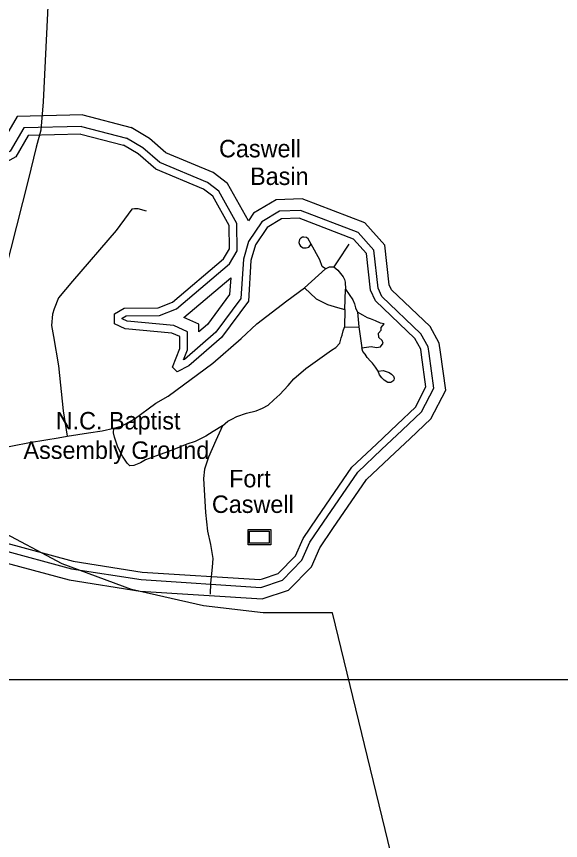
# Model space of a CAD drawing. Extents: x 2104537 to 2336408, y 34176 to 229611.
# Drawn here: x 2295619 to 2300286, y 49515 to 56589 of the extents above; entities that cross this region are included whole.
import ezdxf

# ---------------------------------------------------------------- set-up
doc = ezdxf.new("R2010")
doc.units = 0
for name, color, linetype in [('Exist Boundary Political City Limit New', 7, 'Continuous'), ('Exist Boundary Political CountyLine', 7, 'Continuous'), ('Exist Cultural Church Label', 7, 'Continuous'), ('Exist Cultural Historical Site CELL', 7, 'Continuous'), ('Exist Cultural Historical Site Label', 7, 'Continuous'), ('Exist Hydrographic Buffer Line', 7, 'Continuous'), ('Exist Hydrographic Creek Single Shore', 7, 'Continuous'), ('Exist Hydrographic Point Label', 7, 'Continuous'), ('Exist Hydrographic River Shore', 7, 'Continuous'), ('Exist Road Non-System Type 51', 7, 'Continuous'), ('Map Preparation Boundary City Limit Buffer Line', 7, 'Continuous'), ('Map Preparation Inset Cut Line', 7, 'Continuous')]:
    doc.layers.add(name, color=color, linetype=linetype)

msp = doc.modelspace()

# ---------------------------------------------------------------- linework, layer by layer
at = {"layer": 'Exist Boundary Political City Limit New'}
msp.add_lwpolyline([(2296130.5, 61659.8), (2295847, 55856.3), (2295828.2, 55612.7), (2295789.5, 55467.5), (2295718.2, 55184.9), (2295469.2, 54201.9), (2295127.2, 52836.8), (2295077.2, 52637.7), (2293472.2, 53080.4), (2293527.5, 53165.5), (2295289.5, 55875), (2293769, 55840.2), (2292922.2, 53316.1), (2292872, 53165.9), (2292231.2, 53338.2), (2291861.8, 53467.2), (2291215.5, 53647.6), (2290212, 53880.8), (2289616.8, 54118.2), (2288825.2, 54445.3), (2288691.5, 54459.9)], dxfattribs=at)
at = {"layer": 'Exist Boundary Political CountyLine'}
msp.add_lwpolyline([(2301115.6, 42442), (2300183.1, 43841.8), (2298329.9, 51470.9), (2297735.5, 51470.9), (2297222.7, 51529.2), (2296604.9, 51669.2), (2296010.5, 51890.8), (2295439.4, 52194.1), (2294716.8, 52462.4), (2293807.7, 52789.1), (2292630.5, 53045.7), (2291395, 53314), (2290579.1, 53535.6), (2289705, 53768.9), (2288527.8, 54188.9), (2287816.8, 54480.5), (2287082.6, 54690.5), (2285812.1, 55145.4), (2284704.9, 55565.4), (2283551, 55927), (2282210.6, 56370.3), (2280963.5, 56696.9)], dxfattribs=at)
at = {"layer": 'Exist Cultural Historical Site CELL'}
for points in [[(2297605.2, 52185.9), (2297801.3, 52185.9), (2297801.3, 52054.4), (2297605.2, 52054.4)], [(2297619.1, 52172), (2297787.5, 52172), (2297787.5, 52068.3), (2297619.1, 52068.3)]]:
    msp.add_lwpolyline(points, close=True, dxfattribs=at)
at = {"layer": 'Exist Hydrographic Buffer Line'}
for p, q in [((2296189.1, 55743.6), (2296601.9, 55636.3)), ((2296177.7, 55644.9), (2296563.6, 55544.6)), ((2298751.1, 52870.5), (2298928.7, 53038.2)), ((2298818.6, 52799), (2298996.3, 52966.7))]:
    msp.add_line(p, q, dxfattribs=at)
for points in [[(2278479.1, 56940), (2281174.4, 56232.7), (2282427.5, 55821.9), (2285593.8, 54901.7), (2286346.6, 54657.4), (2286872.9, 54520.7), (2287289.8, 54499.5), (2287555.9, 54437.5), (2288985, 53902), (2290935.7, 53384.3), (2291471.1, 53288.6), (2293210.6, 52898.9), (2294609.9, 52388.6), (2295482.5, 52013.3), (2296091.4, 51848.7), (2296689.9, 51754.4), (2297714.6, 51688.1)], [(2296189.1, 55743.6), (2295623.7, 55729.7), (2295494.9, 55505.1), (2295414.6, 55461.5), (2295309.9, 55461.6), (2294895.7, 55611.8), (2294584.1, 55561), (2294466.9, 55440.2), (2294469.2, 55420.8)], [(2296177.7, 55644.9), (2295681.5, 55632.7), (2295566.4, 55431.9), (2295439.5, 55363.1), (2295292.6, 55363.2), (2294886.3, 55510.5), (2294632.1, 55469.1), (2294570.2, 55405.3), (2294576.5, 55352.2)], [(2297429.4, 55156), (2297306.9, 55249.4), (2296901.6, 55419.2), (2296759.6, 55542.3), (2296601.9, 55636.3)], [(2297353.5, 55090.1), (2297257.2, 55163.5), (2296849.1, 55334.5), (2296701.7, 55462.3), (2296563.6, 55544.6)], [(2297609.6, 54833.9), (2297429.4, 55156)], [(2297874.4, 54917.6), (2297722.7, 54826.2), (2297610, 54656.8), (2297565.1, 54506.5), (2297543.9, 54167.8), (2297329.7, 53878.6), (2297060.2, 53644.7), (2297051.8, 53640.4), (2297086.9, 53726.4), (2297085.3, 53882.9), (2296970.3, 53935.8), (2296569.2, 53973), (2296526.2, 53992.4), (2296526.2, 53998.8), (2296560.9, 54020.4), (2296847, 54021.4), (2296992.6, 54080.2), (2297447, 54466.3), (2297512, 54575.8), (2297509.6, 54811.1), (2297353.5, 55090.1)], [(2297845.5, 55015.1), (2297652.9, 54899.1), (2297609.6, 54833.9)], [(2299255.9, 53707.7), (2299245.4, 53784.5), (2299167.9, 53926.1), (2298835.8, 54243.6), (2298817, 54284), (2298778.2, 54624.9), (2298607, 54817), (2298070.8, 55022.7), (2297845.5, 55015.1)], [(2299158.4, 53694.4), (2299150.4, 53753.1), (2299088.8, 53865.5), (2298754.4, 54185.2), (2298721, 54257), (2298684, 54582.7), (2298549.4, 54733.6), (2298054.2, 54923.7), (2297874.4, 54917.6)], [(2297456.4, 54345.1), (2297447.5, 54203), (2297257, 53945.9), (2297183.7, 53882.3), (2297183.1, 53946.3), (2297055.8, 54004.8), (2297456.4, 54345.1)], [(2298928.7, 53038.2), (2299094.3, 53194.5), (2299198.9, 53398.3), (2299158.4, 53694.4)], [(2298996.3, 52966.7), (2299174.2, 53134.5), (2299300.6, 53381), (2299255.9, 53707.7)], [(2298252.5, 52248.1), (2298546.2, 52677.2), (2298751.1, 52870.5)], [(2298333.7, 52192.5), (2298621.5, 52612.9), (2298818.6, 52799)], [(2297714.6, 51688.1), (2297899.9, 51750), (2298067.5, 51921.3), (2298134.8, 52076.3), (2298252.5, 52248.1)], [(2297727.5, 51588.7), (2297953.6, 51664.1), (2298150.5, 51865.4), (2298221.4, 52028.4), (2298333.7, 52192.5)]]:
    msp.add_lwpolyline(points, dxfattribs=at)
at = {"layer": 'Exist Hydrographic Creek Single Shore'}
for points in [[(2278495.9, 57003.4), (2281192.9, 56295.7), (2282446.8, 55884.6), (2285613, 54964.5), (2286365, 54720.4), (2286882.9, 54585.9), (2287299, 54564.8), (2287575, 54500.4), (2289005, 53964.6), (2290949.9, 53448.4), (2291484.1, 53352.9), (2293229.1, 52962), (2294634.1, 52449.6), (2295504.1, 52075.4), (2296105.2, 51913), (2296697.1, 51819.7), (2297706.2, 51754.4), (2297729.8, 51762.4)], [(2278454.1, 56844.8), (2281146.5, 56138.3), (2282398.4, 55727.8), (2285564.8, 54807.7), (2286319, 54562.9), (2286857.9, 54422.9), (2287276, 54401.7), (2287527.4, 54343.1), (2288955.1, 53808.2), (2290914.4, 53288.1), (2291451.7, 53192.1), (2293182.9, 52804.2), (2294573.6, 52297.1), (2295450.1, 51920.1), (2296070.9, 51752.3), (2296679, 51656.5), (2297727.5, 51588.7)]]:
    msp.add_lwpolyline(points, dxfattribs=at)
at = {"layer": 'Exist Hydrographic River Shore'}
for p, q in [((2296170.2, 55579), (2296538, 55483.4)), ((2298706, 52918.2), (2298883.7, 53086))]:
    msp.add_line(p, q, dxfattribs=at)
for points in [[(2296170.2, 55579), (2295720.1, 55568), (2295614.1, 55383), (2295456.2, 55297.5), (2295281, 55297.6), (2294880, 55443), (2294664, 55407.8), (2294639, 55382), (2294648.1, 55306.4)], [(2297302.9, 55046.2), (2297224.1, 55106.2), (2296814, 55278.1), (2296663.1, 55408.9), (2296538, 55483.4)], [(2297893.6, 54852.6), (2297769.1, 54777.6), (2297670.1, 54628.6), (2297630.1, 54494.9), (2297608.2, 54144.3), (2297378.1, 53833.8), (2297097.2, 53589.9), (2296998.2, 53539.3), (2296956.1, 53579.5), (2297021.1, 53739), (2297020.1, 53840.7), (2296953, 53871.5), (2296552.2, 53908.7), (2296461.1, 53949.8), (2296460.1, 54035.1), (2296542.1, 54086), (2296834.1, 54087), (2296958.2, 54137.1), (2297396.2, 54509.2), (2297446.2, 54593.5), (2297444.1, 54793.6), (2297302.9, 55046.2)], [(2299093.4, 53685.5), (2299087, 53732.2), (2299036.2, 53825), (2298700.1, 54146.4), (2298657, 54239), (2298621.1, 54554.6), (2298511, 54678.1), (2298043.1, 54857.6), (2297893.6, 54852.6)], [(2298883.7, 53086), (2299041.1, 53234.5), (2299131.1, 53409.9), (2299093.4, 53685.5)], [(2298198.3, 52285.2), (2298496.1, 52720.1), (2298706, 52918.2)], [(2297729.8, 51762.4), (2297864.1, 51807.2), (2298012.1, 51958.5), (2298077.1, 52108.1), (2298198.3, 52285.2)]]:
    msp.add_lwpolyline(points, dxfattribs=at)
at = {"layer": 'Exist Road Non-System Type 51'}
for p, q in [((2298089.9, 54259.8), (2298269.6, 54422.1)), ((2298435.1, 54073), (2298440.7, 54248.4)), ((2298435.1, 54073), (2298432.5, 53920.5)), ((2298543.8, 54049.5), (2298556, 53923.7)), ((2298432.5, 53920.5), (2298556, 53923.7)), ((2298556, 53923.7), (2298580.3, 53745.4))]:
    msp.add_line(p, q, dxfattribs=at)
for points in [[(2296735.7, 54916.7), (2296664.3, 54938.1), (2296632.1, 54936.8), (2296609.4, 54935.7), (2296575.9, 54893), (2296473.9, 54752.8), (2296099.2, 54315.4), (2295980.4, 54174.4), (2295942.3, 54079.9), (2295926.9, 54032.4), (2295919.4, 53935.9), (2295936.2, 53841.4), (2295980.4, 53588.5), (2296020, 53202.9), (2296053.5, 52986.5)], [(2298146, 54633.9), (2298121, 54680.3), (2298107.1, 54692.7), (2298085.2, 54695.1), (2298073.3, 54693.3), (2298057.1, 54685.8), (2298047.1, 54673.8), (2298042.3, 54648), (2298046.2, 54631.8), (2298055.8, 54617.6), (2298077.5, 54601.4), (2298103.4, 54602.9), (2298127.5, 54608.3), (2298146, 54633.9)], [(2298269.6, 54422.1), (2298240.7, 54443.4), (2298221.5, 54500.6), (2298146, 54633.9)], [(2298469.1, 54635.4), (2298376.2, 54492.2), (2298342.4, 54440.2)], [(2298269.6, 54422.1), (2298303.1, 54438.8), (2298342.4, 54440.2)], [(2298342.4, 54440.2), (2298375.9, 54409.7), (2298420.8, 54354.7), (2298434.1, 54330.5), (2298437.9, 54308.5), (2298440.7, 54248.4)], [(2296455.6, 53053.5), (2296518.6, 53071.5), (2296629.7, 53133.3), (2296814.4, 53269.5), (2296919.5, 53329.5), (2297304.7, 53612.1), (2297547.7, 53825.4), (2297681.7, 53950.4), (2297938.9, 54148.1), (2298089.9, 54259.8)], [(2298089.9, 54259.8), (2298189.2, 54165.3), (2298286.4, 54117.5), (2298371.4, 54089.3), (2298435.1, 54073)], [(2298440.7, 54248.4), (2298504.9, 54157.3), (2298518.4, 54122.9), (2298527.5, 54088.6), (2298543.8, 54049.5)], [(2298580.3, 53745.4), (2298621.5, 53750), (2298662.6, 53754.6), (2298706.8, 53746.9), (2298741.8, 53751.5), (2298764.6, 53783.5), (2298755.5, 53807.9), (2298726.6, 53832.3), (2298725, 53868.9), (2298746.4, 53894.8), (2298747.9, 53919.2), (2298772.2, 53951.2), (2298740.3, 53955.7), (2298697.6, 53975.5), (2298655, 53993.8), (2298630.6, 54003), (2298589.5, 54023.5), (2298543.8, 54049.5)], [(2297386.3, 53074.9), (2297433, 53116), (2297467.5, 53133.4), (2297508.1, 53154.9), (2297591.8, 53183.8), (2297675.6, 53203.6), (2297730.4, 53226.5), (2297779.2, 53250.9), (2297827.9, 53296.6), (2297877.6, 53343.3), (2297950.9, 53422), (2297997.9, 53477.2), (2298100, 53567), (2298320.8, 53724.9), (2298359, 53748.1), (2298391.8, 53783.5), (2298404.5, 53831.2), (2298413.1, 53853), (2298421.7, 53890.9), (2298432.5, 53920.5)], [(2298721.1, 53543), (2298697.6, 53579.3), (2298671.7, 53612.8), (2298656.5, 53629.6), (2298627.5, 53661.6), (2298610.8, 53689), (2298591, 53713.4), (2298580.3, 53745.4)], [(2298721.1, 53543), (2298765.2, 53550.4), (2298814.8, 53533.4), (2298836.8, 53518.8), (2298854.1, 53500.5), (2298860, 53482.6), (2298855.5, 53466.6), (2298847.4, 53458.6), (2298829.2, 53447.1), (2298805.2, 53447.6), (2298773.8, 53468.2), (2298751.9, 53486.7), (2298732.7, 53512.9), (2298721.1, 53543)], [(2296053.5, 52986.5), (2296236.3, 53013.9), (2296353.5, 53032.2), (2296455.6, 53053.5)], [(2297386.3, 53074.9), (2297305.5, 53026.1), (2297244.6, 52985), (2297151.6, 52940.8), (2297079.5, 52916.8), (2296953.6, 52866.8), (2296851.8, 52828.9), (2296726.7, 52783), (2296682.5, 52758.6), (2296624.7, 52734.3), (2296592.7, 52732.7), (2296568.3, 52754.8), (2296527.2, 52814.3), (2296489.1, 52892), (2296458.6, 52977.3), (2296451, 53015.4), (2296455.6, 53053.5)], [(2297386.3, 53074.9), (2297328.2, 52950), (2297265.4, 52805.3), (2297233.2, 52701.9), (2297223.8, 52622.1), (2297240.2, 52331.8), (2297257.2, 52171.4), (2297282.8, 52057.1), (2297302.5, 51936.6), (2297299.1, 51860.6), (2297284.7, 51723.1), (2297280.9, 51629)], [(2295127.3, 52836.8), (2295220.3, 52846.3), (2295300.4, 52852.7), (2295436.6, 52875.2), (2295730.6, 52931.6), (2295870.7, 52954.5), (2295975.8, 52972.8), (2296053.5, 52986.5)]]:
    msp.add_lwpolyline(points, dxfattribs=at)
at = {"layer": 'Map Preparation Boundary City Limit Buffer Line'}
msp.add_lwpolyline([(2296130.5, 61659.8), (2295847, 55856.3), (2295828.2, 55612.7), (2295789.5, 55467.5), (2295718.2, 55184.9), (2295469.2, 54201.9), (2295127.2, 52836.8), (2295077.2, 52637.7), (2293472.2, 53080.4), (2293527.5, 53165.5), (2295289.5, 55875), (2293769, 55840.2), (2292922.2, 53316.1), (2292872, 53165.9), (2292231.2, 53338.2), (2291861.8, 53467.2), (2291215.5, 53647.6), (2290212, 53880.8), (2289616.8, 54118.2), (2288825.2, 54445.3), (2288691.5, 54459.9)], dxfattribs=at)
at = {"layer": 'Map Preparation Inset Cut Line'}
msp.add_line((2298427.2, 50822.6), (2298427.2, 50822.6), dxfattribs=at)
msp.add_line((2298427.2, 50822.6), (2298427.2, 50822.6), dxfattribs=at)
msp.add_lwpolyline([(2319543.7, 95146.7), (2262949.2, 95146.7), (2262949.2, 70118.4), (2244094.4, 70118.4), (2244094.4, 50898.2), (2300688.9, 50898.2), (2300688.9, 65052.1), (2319543.7, 65052.1)], close=True, dxfattribs=at)

# ---------------------------------------------------------------- texts
at = {"layer": 'Exist Cultural Church Label'}
for s, p in [('N.C. Baptist', (2295955.9, 53043.8)), ('Assembly Ground', (2295679.2, 52791))]:
    msp.add_text(s, height=150, dxfattribs=at).set_placement(p)
at = {"layer": 'Exist Cultural Historical Site Label'}
for s, p in [('Fort', (2297442.9, 52546.8)), ('Caswell', (2297295.4, 52327.1))]:
    msp.add_text(s, height=150, dxfattribs=at).set_placement(p)
at = {"layer": 'Exist Hydrographic Point Label'}
for s, p in [('Caswell', (2297356.9, 55379.5)), ('Basin', (2297622.8, 55142.2))]:
    msp.add_text(s, height=150, dxfattribs=at).set_placement(p)

doc.saveas('drawing.dxf')
